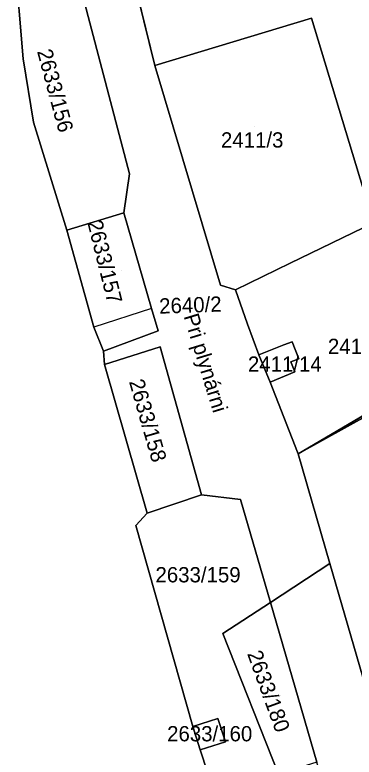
# Model space of a CAD drawing. Extents: x -263423 to -261326, y -1240067 to -1237864.
# Drawn here: x -261911.1 to -261866.6, y -1239395.6 to -1239298.4 of the extents above; entities that cross this region are included whole.
import ezdxf

# ---------------------------------------------------------------- set-up
doc = ezdxf.new("R2010")
doc.units = 0
for name, color, linetype in [('body_kn', 7, 'Continuous'), ('kladpar_druhypozemkov', 7, 'Continuous'), ('kladpar_hranice', 7, 'Continuous'), ('kladpar_parcelnecisla', 7, 'Continuous'), ('kladpar_plochy', 7, 'Continuous'), ('popisy', 7, 'Continuous'), ('zappar_hrandruhpozemk', 7, 'Continuous')]:
    doc.layers.add(name, color=color, linetype=linetype)

msp = doc.modelspace()

# ---------------------------------------------------------------- linework, layer by layer
at = {"layer": 'body_kn'}
for p, q in [((-261872.19, -1239298.85), (-261872.19, -1239298.85)), ((-261872.19, -1239298.85), (-261872.19, -1239298.85)), ((-261910, -1239304.19), (-261910, -1239304.19)), ((-261892.75, -1239305.06), (-261892.75, -1239305.06)), ((-261908.63, -1239312.5), (-261908.63, -1239312.5)), ((-261896.05, -1239319.25), (-261896.05, -1239319.25)), ((-261896.81, -1239324.35), (-261896.81, -1239324.35)), ((-261904.27, -1239326.6), (-261904.27, -1239326.6)), ((-261875, -1239330.95), (-261875, -1239330.95)), ((-261884.11, -1239333.84), (-261884.11, -1239333.84)), ((-261884.11, -1239333.84), (-261884.11, -1239333.84)), ((-261882.15, -1239334.43), (-261882.15, -1239334.43)), ((-261893.15, -1239336.86), (-261893.15, -1239336.86)), ((-261893.15, -1239336.86), (-261893.15, -1239336.86)), ((-261900.71, -1239339.33), (-261900.71, -1239339.33)), ((-261880.59, -1239338.94), (-261880.59, -1239338.94)), ((-261880.59, -1239338.94), (-261880.59, -1239338.94)), ((-261892.3, -1239339.78), (-261892.3, -1239339.78)), ((-261874.76, -1239341.23), (-261874.76, -1239341.23)), ((-261899.47, -1239342.45), (-261899.47, -1239342.45)), ((-261892.02, -1239341.89), (-261892.02, -1239341.89)), ((-261892.02, -1239341.89), (-261892.02, -1239341.89)), ((-261875.84, -1239341.63), (-261875.84, -1239341.63)), ((-261875.84, -1239341.63), (-261875.84, -1239341.63)), ((-261879.09, -1239342.95), (-261879.09, -1239342.95)), ((-261899.33, -1239344.22), (-261899.33, -1239344.22)), ((-261874.91, -1239343.86), (-261874.91, -1239343.86)), ((-261873.88, -1239343.47), (-261873.88, -1239343.47)), ((-261874.41, -1239345.17), (-261874.41, -1239345.17)), ((-261877.63, -1239346.53), (-261877.63, -1239346.53)), ((-261874.04, -1239355.7), (-261874.04, -1239355.7)), ((-261873.98, -1239355.88), (-261873.98, -1239355.88)), ((-261886.61, -1239361.25), (-261886.61, -1239361.25)), ((-261886.61, -1239361.25), (-261886.61, -1239361.25)), ((-261881.52, -1239361.89), (-261881.52, -1239361.89)), ((-261893.74, -1239363.68), (-261893.74, -1239363.68)), ((-261895.24, -1239365.29), (-261895.24, -1239365.29)), ((-261869.81, -1239370.26), (-261869.81, -1239370.26)), ((-261877.6, -1239375.36), (-261877.6, -1239375.36)), ((-261883.83, -1239379.43), (-261883.83, -1239379.43)), ((-261884.46, -1239390.52), (-261884.46, -1239390.52)), ((-261884.46, -1239390.52), (-261884.46, -1239390.52)), ((-261887.75, -1239391.6), (-261887.75, -1239391.6)), ((-261883.46, -1239393.59), (-261883.46, -1239393.59)), ((-261886.79, -1239394.64), (-261886.79, -1239394.64))]:
    msp.add_line(p, q, dxfattribs=at)
at = {"layer": 'kladpar_druhypozemkov'}
for p, q in [((-261904.14, -1239308.3), (-261904.14, -1239308.3)), ((-261879.64, -1239313.06), (-261879.64, -1239313.06)), ((-261897.14, -1239331.9), (-261897.14, -1239331.9)), ((-261887.11, -1239335.27), (-261887.11, -1239335.27)), ((-261877.24, -1239343.36), (-261877.24, -1239343.36)), ((-261892.16, -1239352.12), (-261892.16, -1239352.12)), ((-261886.74, -1239370.7), (-261886.74, -1239370.7)), ((-261876.22, -1239387.54), (-261876.22, -1239387.54)), ((-261885.5, -1239391.67), (-261885.5, -1239391.67))]:
    msp.add_line(p, q, dxfattribs=at)
at = {"layer": 'kladpar_hranice'}
for points in [[(-261845.35, -1239267.03), (-261826.9, -1239307.55), (-261864.11, -1239325.65), (-261872.19, -1239298.85), (-261892.75, -1239305.06), (-261896.85, -1239288.29)], [(-261884.11, -1239333.84), (-261882.15, -1239334.43), (-261880.59, -1239338.94), (-261879.09, -1239342.95), (-261877.63, -1239346.53), (-261874.04, -1239355.7), (-261873.98, -1239355.88), (-261869.81, -1239370.26), (-261877.6, -1239375.36), (-261881.52, -1239361.89), (-261886.61, -1239361.25), (-261892.02, -1239341.89), (-261899.33, -1239344.22), (-261899.47, -1239342.45), (-261892.3, -1239339.78), (-261893.15, -1239336.86), (-261896.81, -1239324.35), (-261896.05, -1239319.25), (-261903.52, -1239290.79), (-261896.85, -1239288.29), (-261892.75, -1239305.06), (-261884.11, -1239333.84)], [(-261903.52, -1239290.79), (-261896.05, -1239319.25), (-261896.81, -1239324.35), (-261904.27, -1239326.6), (-261908.63, -1239312.5), (-261910, -1239304.19), (-261911.07, -1239291.16), (-261903.52, -1239290.79)], [(-261911.07, -1239291.16), (-261910, -1239304.19), (-261908.63, -1239312.5), (-261904.27, -1239326.6), (-261900.71, -1239339.33), (-261899.47, -1239342.45), (-261899.33, -1239344.22), (-261893.74, -1239363.68), (-261895.24, -1239365.29), (-261887.75, -1239391.6), (-261886.79, -1239394.64), (-261884.88, -1239400.49)], [(-261872.19, -1239298.85), (-261864.11, -1239325.65), (-261875, -1239330.95), (-261882.15, -1239334.43), (-261884.11, -1239333.84), (-261892.75, -1239305.06), (-261872.19, -1239298.85)], [(-261880.59, -1239338.94), (-261882.15, -1239334.43), (-261875, -1239330.95), (-261864.11, -1239325.65), (-261826.9, -1239307.55), (-261819.52, -1239323.76)], [(-261819.52, -1239323.76), (-261812.28, -1239319.28), (-261811.52, -1239320.42), (-261808.34, -1239325.74), (-261804.28, -1239342.49), (-261792.15, -1239360.16), (-261781.29, -1239376.7), (-261778.81, -1239387.67), (-261768.53, -1239413.03), (-261764.78, -1239423.05), (-261762.56, -1239431.55), (-261765.48, -1239432.26), (-261761.98, -1239447.61), (-261761.35, -1239450.46), (-261762.05, -1239450.91), (-261779.12, -1239461.42), (-261803.63, -1239476.4), (-261833.98, -1239494.77), (-261847.88, -1239445.55), (-261861.46, -1239398.95), (-261869.81, -1239370.26), (-261873.98, -1239355.88), (-261848.52, -1239341.79)], [(-261819.52, -1239323.76), (-261821.83, -1239324.07), (-261839.8, -1239334.7), (-261856.6, -1239345.73), (-261873.98, -1239355.88), (-261874.04, -1239355.7), (-261877.63, -1239346.53), (-261874.41, -1239345.17), (-261874.91, -1239343.86), (-261873.88, -1239343.47), (-261874.76, -1239341.23), (-261875.84, -1239341.63), (-261879.09, -1239342.95), (-261880.59, -1239338.94)], [(-261839.8, -1239334.7), (-261821.83, -1239324.07), (-261819.52, -1239323.76), (-261848.52, -1239341.79), (-261873.98, -1239355.88), (-261856.6, -1239345.73), (-261839.8, -1239334.7)], [(-261893.15, -1239336.86), (-261892.3, -1239339.78), (-261899.47, -1239342.45), (-261900.71, -1239339.33), (-261904.27, -1239326.6), (-261896.81, -1239324.35), (-261893.15, -1239336.86)], [(-261875.84, -1239341.63), (-261874.76, -1239341.23), (-261873.88, -1239343.47), (-261874.91, -1239343.86), (-261874.41, -1239345.17), (-261877.63, -1239346.53), (-261879.09, -1239342.95), (-261875.84, -1239341.63)], [(-261892.02, -1239341.89), (-261886.61, -1239361.25), (-261893.74, -1239363.68), (-261899.33, -1239344.22), (-261892.02, -1239341.89)], [(-261886.61, -1239361.25), (-261881.52, -1239361.89), (-261877.6, -1239375.36), (-261883.83, -1239379.43), (-261876.55, -1239397.83), (-261884.88, -1239400.49), (-261886.79, -1239394.64), (-261883.46, -1239393.59), (-261884.46, -1239390.52), (-261887.75, -1239391.6), (-261895.24, -1239365.29), (-261893.74, -1239363.68), (-261886.61, -1239361.25)], [(-261861.46, -1239398.95), (-261847.88, -1239445.55), (-261833.98, -1239494.77), (-261835.44, -1239495.65), (-261840.55, -1239488.4), (-261857.04, -1239448.03), (-261858.73, -1239441.88), (-261863.45, -1239430.21), (-261862.79, -1239430.04), (-261862.01, -1239429.86), (-261871.52, -1239396.24), (-261877.6, -1239375.36), (-261869.81, -1239370.26), (-261861.46, -1239398.95)], [(-261871.52, -1239396.24), (-261876.55, -1239397.83), (-261883.83, -1239379.43), (-261877.6, -1239375.36), (-261871.52, -1239396.24)], [(-261884.46, -1239390.52), (-261883.46, -1239393.59), (-261886.79, -1239394.64), (-261887.75, -1239391.6), (-261884.46, -1239390.52)]]:
    msp.add_lwpolyline(points, dxfattribs=at)
at = {"layer": 'kladpar_plochy'}
for p, q in [((-261892.75, -1239305.06), (-261896.85, -1239288.29)), ((-261911.07, -1239291.16), (-261910, -1239304.19)), ((-261872.19, -1239298.85), (-261892.75, -1239305.06)), ((-261864.11, -1239325.65), (-261872.19, -1239298.85)), ((-261910, -1239304.19), (-261908.63, -1239312.5)), ((-261908.63, -1239312.5), (-261904.27, -1239326.6)), ((-261875, -1239330.95), (-261864.11, -1239325.65)), ((-261904.27, -1239326.6), (-261900.71, -1239339.33)), ((-261882.15, -1239334.43), (-261875, -1239330.95)), ((-261880.59, -1239338.94), (-261882.15, -1239334.43)), ((-261900.71, -1239339.33), (-261899.47, -1239342.45)), ((-261879.09, -1239342.95), (-261880.59, -1239338.94)), ((-261874.76, -1239341.23), (-261875.84, -1239341.63)), ((-261873.88, -1239343.47), (-261874.76, -1239341.23)), ((-261899.47, -1239342.45), (-261899.33, -1239344.22)), ((-261875.84, -1239341.63), (-261879.09, -1239342.95)), ((-261873.98, -1239355.88), (-261848.52, -1239341.79)), ((-261899.33, -1239344.22), (-261893.74, -1239363.68)), ((-261874.91, -1239343.86), (-261873.88, -1239343.47)), ((-261874.41, -1239345.17), (-261874.91, -1239343.86)), ((-261877.63, -1239346.53), (-261874.41, -1239345.17)), ((-261856.6, -1239345.73), (-261873.98, -1239355.88)), ((-261874.04, -1239355.7), (-261877.63, -1239346.53)), ((-261873.98, -1239355.88), (-261874.04, -1239355.7)), ((-261869.81, -1239370.26), (-261873.98, -1239355.88)), ((-261893.74, -1239363.68), (-261895.24, -1239365.29)), ((-261895.24, -1239365.29), (-261887.75, -1239391.6)), ((-261861.46, -1239398.95), (-261869.81, -1239370.26)), ((-261887.75, -1239391.6), (-261886.79, -1239394.64)), ((-261886.79, -1239394.64), (-261884.88, -1239400.49))]:
    msp.add_line(p, q, dxfattribs=at)
for points in [[(-261884.11, -1239333.84), (-261882.15, -1239334.43), (-261880.59, -1239338.94), (-261879.09, -1239342.95), (-261877.63, -1239346.53), (-261874.04, -1239355.7), (-261873.98, -1239355.88), (-261869.81, -1239370.26), (-261877.6, -1239375.36), (-261881.52, -1239361.89), (-261886.61, -1239361.25), (-261892.02, -1239341.89), (-261899.33, -1239344.22), (-261899.47, -1239342.45), (-261892.3, -1239339.78), (-261893.15, -1239336.86), (-261896.81, -1239324.35), (-261896.05, -1239319.25), (-261903.52, -1239290.79), (-261896.85, -1239288.29), (-261892.75, -1239305.06)], [(-261903.52, -1239290.79), (-261896.05, -1239319.25), (-261896.81, -1239324.35), (-261904.27, -1239326.6), (-261908.63, -1239312.5), (-261910, -1239304.19), (-261911.07, -1239291.16)], [(-261872.19, -1239298.85), (-261864.11, -1239325.65), (-261875, -1239330.95), (-261882.15, -1239334.43), (-261884.11, -1239333.84), (-261892.75, -1239305.06)], [(-261839.8, -1239334.7), (-261821.83, -1239324.07), (-261819.52, -1239323.76), (-261848.52, -1239341.79), (-261873.98, -1239355.88), (-261856.6, -1239345.73)], [(-261893.15, -1239336.86), (-261892.3, -1239339.78), (-261899.47, -1239342.45), (-261900.71, -1239339.33), (-261904.27, -1239326.6), (-261896.81, -1239324.35)], [(-261875.84, -1239341.63), (-261874.76, -1239341.23), (-261873.88, -1239343.47), (-261874.91, -1239343.86), (-261874.41, -1239345.17), (-261877.63, -1239346.53), (-261879.09, -1239342.95)], [(-261892.02, -1239341.89), (-261886.61, -1239361.25), (-261893.74, -1239363.68), (-261899.33, -1239344.22)], [(-261886.61, -1239361.25), (-261881.52, -1239361.89), (-261877.6, -1239375.36), (-261883.83, -1239379.43), (-261876.55, -1239397.83), (-261884.88, -1239400.49), (-261886.79, -1239394.64), (-261883.46, -1239393.59), (-261884.46, -1239390.52), (-261887.75, -1239391.6), (-261895.24, -1239365.29), (-261893.74, -1239363.68)], [(-261861.46, -1239398.95), (-261847.88, -1239445.55), (-261833.98, -1239494.77), (-261835.44, -1239495.65), (-261840.55, -1239488.4), (-261857.04, -1239448.03), (-261858.73, -1239441.88), (-261863.45, -1239430.21), (-261862.79, -1239430.04), (-261862.01, -1239429.86), (-261871.52, -1239396.24), (-261877.6, -1239375.36), (-261869.81, -1239370.26)], [(-261871.52, -1239396.24), (-261876.55, -1239397.83), (-261883.83, -1239379.43), (-261877.6, -1239375.36)], [(-261884.46, -1239390.52), (-261883.46, -1239393.59), (-261886.79, -1239394.64), (-261887.75, -1239391.6)]]:
    msp.add_lwpolyline(points, close=True, dxfattribs=at)
at = {"layer": 'zappar_hrandruhpozemk'}
msp.add_line((-261893.15, -1239336.86), (-261900.71, -1239339.33), dxfattribs=at)
msp.add_line((-261893.15, -1239336.86), (-261900.71, -1239339.33), dxfattribs=at)

# ---------------------------------------------------------------- texts
at = {"layer": 'kladpar_parcelnecisla'}
for s, rotation, p in [('2633/156', 285, (-261908.175, -1239303.208)), ('2633/157', 284, (-261901.589, -1239325.589)), ('2640/2', 2, (-261892.127, -1239337.556)), ('2633/158', 286, (-261896.134, -1239346.442)), ('2633/159', 360, (-261892.649, -1239372.72)), ('2633/180', 290, (-261880.664, -1239382.052))]:
    msp.add_text(s, height=2, rotation=rotation, dxfattribs=at).set_placement(p)
for s, p in [('2411/3', (-261884.07, -1239315.81)), ('2411/17', (-261870.062, -1239342.83)), ('2411/14', (-261880.539, -1239345.15)), ('2633/160', (-261891.125, -1239393.53))]:
    msp.add_text(s, height=2, dxfattribs=at).set_placement(p)
at = {"layer": 'popisy'}
msp.add_text('Pri plynárni', height=2, rotation=287, dxfattribs=at).set_placement((-261888.975, -1239337.882))

doc.saveas('drawing.dxf')
